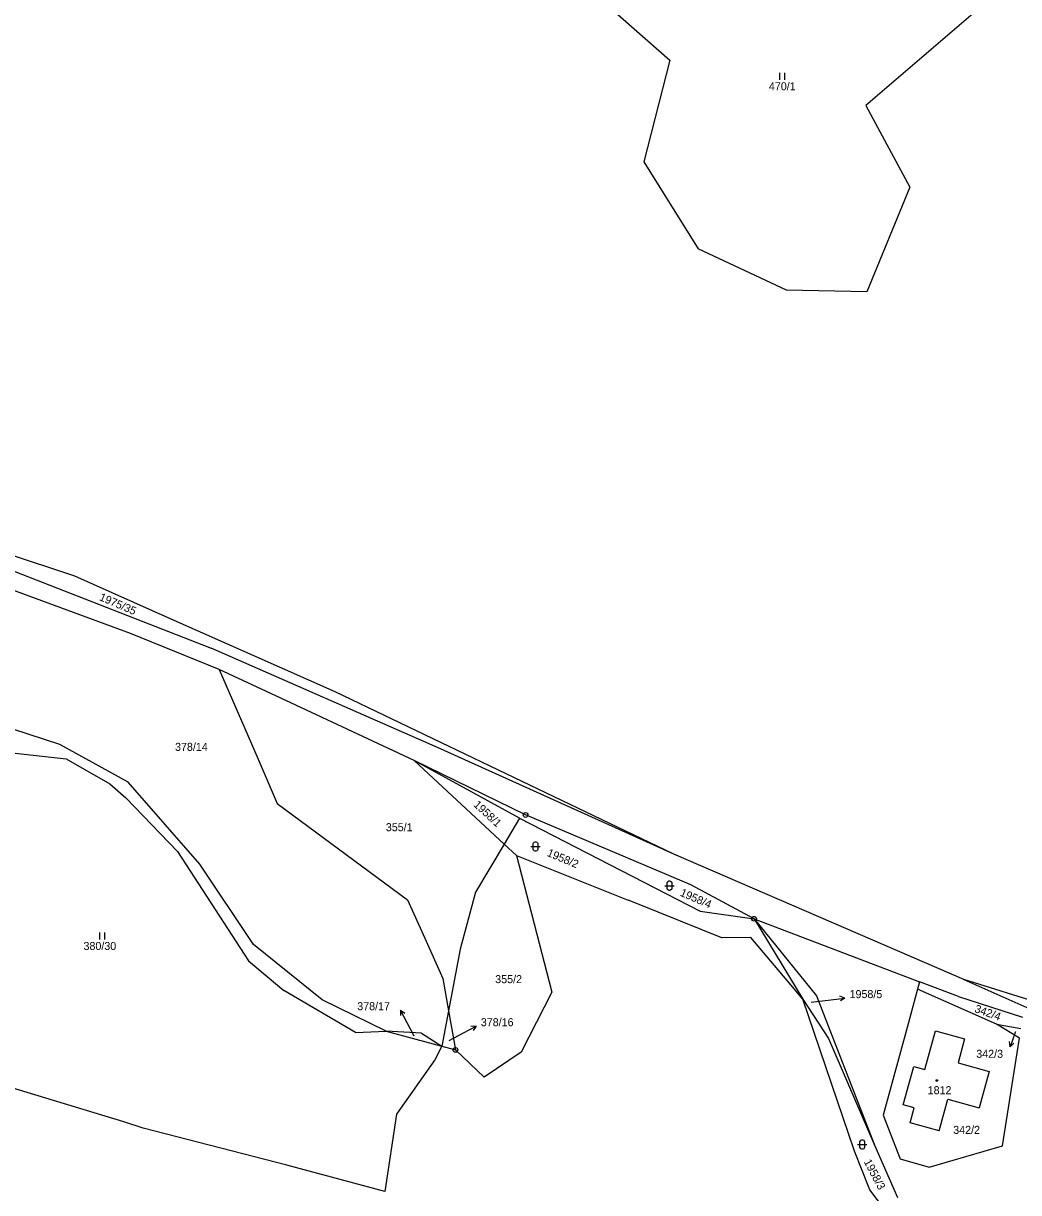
# Model space of a CAD drawing. Extents: x -795483 to -789093, y -1112258 to -1108741.
# Drawn here: x -790475.6 to -790264.1, y -1111720.5 to -1111472.2 of the extents above; entities that cross this region are included whole.
import ezdxf

# ---------------------------------------------------------------- set-up
doc = ezdxf.new("R2010")
doc.units = 0
for name, color, linetype in [('Komunikace', 7, 'Continuous'), ('Vrstva 1', 7, 'Continuous'), ('Vrstva 14', 7, 'Continuous'), ('Vrstva 15', 7, 'Continuous'), ('Vrstva 16', 7, 'Continuous'), ('Vrstva 23', 7, 'Continuous'), ('Vrstva 25', 7, 'Continuous'), ('Vrstva 28', 7, 'Continuous')]:
    doc.layers.add(name, color=color, linetype=linetype)

msp = doc.modelspace()

# ---------------------------------------------------------------- linework, layer by layer
at = {"layer": 'Komunikace'}
for p, q in [((-790308.22, -1111680.07), (-790304.02, -1111679.57)), ((-790392.54, -1111687.28), (-790394.06, -1111684.44)), ((-790385.12, -1111688.2), (-790382.05, -1111686.59)), ((-790264.83, -1111686.39), (-790264.94, -1111686.71))]:
    msp.add_line(p, q, dxfattribs=at)
at = {"layer": 'Vrstva 1'}
for p, q in [((-790357.91, -1111462.63), (-790338.21, -1111479.99)), ((-790264.51, -1111462.04), (-790296.59, -1111489.61)), ((-790338.21, -1111479.99), (-790343.75, -1111501.56)), ((-790296.59, -1111489.61), (-790287.22, -1111506.96)), ((-790343.75, -1111501.56), (-790332.18, -1111520.07)), ((-790287.22, -1111506.96), (-790296.37, -1111529.18)), ((-790313.41, -1111528.85), (-790332.18, -1111520.07)), ((-790296.37, -1111529.18), (-790313.41, -1111528.85)), ((-790464.71, -1111589.58), (-790479.38, -1111584.7)), ((-790452.83, -1111601.76), (-790490.39, -1111587.95)), ((-790477.44, -1111588.6), (-790435.68, -1111604.88)), ((-790444.17, -1111598.71), (-790464.71, -1111589.58)), ((-790409.35, -1111614.13), (-790444.17, -1111598.71)), ((-790433.99, -1111609.41), (-790452.83, -1111601.76)), ((-790387.64, -1111625.98), (-790435.68, -1111604.88)), ((-790420.89, -1111615.52), (-790433.99, -1111609.41)), ((-790433.99, -1111609.41), (-790425.73, -1111628.49)), ((-790372.99, -1111631.56), (-790409.35, -1111614.13)), ((-790392.56, -1111628.73), (-790420.89, -1111615.52)), ((-790467.89, -1111625.35), (-790493.59, -1111616.93)), ((-790453.37, -1111633.35), (-790467.89, -1111625.35)), ((-790337.37, -1111648.63), (-790387.64, -1111625.98)), ((-790477.99, -1111627.12), (-790466.53, -1111628.38)), ((-790466.53, -1111628.38), (-790457.27, -1111633.68)), ((-790425.73, -1111628.49), (-790421.68, -1111637.86)), ((-790392.56, -1111628.73), (-790373.44, -1111646.53)), ((-790370.15, -1111641.02), (-790392.56, -1111628.73)), ((-790368.9, -1111640.32), (-790392.56, -1111628.73)), ((-790337.37, -1111648.63), (-790372.99, -1111631.56)), ((-790457.27, -1111633.68), (-790453.87, -1111636.64)), ((-790438.1, -1111650.73), (-790453.37, -1111633.35)), ((-790453.87, -1111636.64), (-790442.89, -1111648.09)), ((-790421.68, -1111637.86), (-790394, -1111658.31)), ((-790370.15, -1111641.02), (-790373.44, -1111646.53)), ((-790370.15, -1111641.02), (-790331.78, -1111660.72)), ((-790333.77, -1111655.19), (-790368.9, -1111640.32)), ((-790373.44, -1111646.53), (-790379.54, -1111656.74)), ((-790373.44, -1111646.53), (-790370.85, -1111648.94)), ((-790442.89, -1111648.09), (-790427.74, -1111671.31)), ((-790370.85, -1111648.94), (-790363.31, -1111677.98)), ((-790370.85, -1111648.94), (-790347.07, -1111658.44)), ((-790275.74, -1111675.26), (-790337.37, -1111648.63)), ((-790426.7, -1111667.86), (-790438.1, -1111650.73)), ((-790320.34, -1111662.36), (-790333.77, -1111655.19)), ((-790394, -1111658.31), (-790390.33, -1111666.48)), ((-790379.54, -1111656.74), (-790382.8, -1111668.79)), ((-790345.12, -1111659.22), (-790347.07, -1111658.44)), ((-790327.19, -1111666.38), (-790345.12, -1111659.22)), ((-790331.78, -1111660.72), (-790320.34, -1111662.36)), ((-790320.34, -1111662.36), (-790285.15, -1111675.74)), ((-790320.34, -1111662.36), (-790309.96, -1111679.45)), ((-790320.34, -1111662.36), (-790307.03, -1111678.73)), ((-790321, -1111666.31), (-790327.19, -1111666.38)), ((-790312.52, -1111676.4), (-790321, -1111666.31)), ((-790412.08, -1111679.58), (-790426.7, -1111667.86)), ((-790390.33, -1111666.48), (-790386.47, -1111675.06)), ((-790382.8, -1111668.79), (-790385.26, -1111681.89)), ((-790427.74, -1111671.31), (-790420.27, -1111677.59)), ((-790386.47, -1111675.06), (-790385.26, -1111681.89)), ((-790285.15, -1111675.74), (-790285.58, -1111677.3)), ((-790276.91, -1111678.87), (-790285.15, -1111675.74)), ((-790275.74, -1111675.26), (-790257.84, -1111683.26)), ((-790253.21, -1111682.34), (-790275.74, -1111675.26)), ((-790405.05, -1111686.56), (-790420.27, -1111677.59)), ((-790363.31, -1111677.98), (-790369.83, -1111690.72)), ((-790309.96, -1111679.45), (-790312.52, -1111676.4)), ((-790307.03, -1111678.73), (-790294.7, -1111710.62)), ((-790285.58, -1111677.3), (-790287.59, -1111684.66)), ((-790268.81, -1111684.75), (-790285.58, -1111677.3)), ((-790398.49, -1111686.25), (-790412.08, -1111679.58)), ((-790298.98, -1111711.77), (-790309.96, -1111679.45)), ((-790309.96, -1111679.45), (-790304.54, -1111687.78)), ((-790276.91, -1111678.87), (-790263.26, -1111683.3)), ((-790385.26, -1111681.89), (-790386.68, -1111689.44)), ((-790385.26, -1111681.89), (-790383.79, -1111690.22)), ((-790405.05, -1111686.56), (-790398.49, -1111686.25)), ((-790391.04, -1111686.68), (-790398.49, -1111686.25)), ((-790398.49, -1111686.25), (-790386.68, -1111689.44)), ((-790287.59, -1111684.66), (-790292.92, -1111704.11)), ((-790284.07, -1111694.41), (-790281.81, -1111686.2)), ((-790281.81, -1111686.2), (-790275.59, -1111687.86)), ((-790263.96, -1111687.72), (-790268.81, -1111684.75)), ((-790268.81, -1111684.75), (-790263.64, -1111685.68)), ((-790391.04, -1111686.68), (-790386.68, -1111689.44)), ((-790304.54, -1111687.78), (-790294.7, -1111710.62)), ((-790275.59, -1111687.86), (-790276.99, -1111692.97)), ((-790264.45, -1111690.82), (-790263.96, -1111687.72)), ((-790386.68, -1111689.44), (-790388.18, -1111692.31)), ((-790386.68, -1111689.44), (-790383.79, -1111690.22)), ((-790383.79, -1111690.22), (-790377.67, -1111696.03)), ((-790369.83, -1111690.72), (-790377.67, -1111696.03)), ((-790267.57, -1111710.58), (-790264.45, -1111690.82)), ((-790388.18, -1111692.31), (-790396.29, -1111703.87)), ((-790276.99, -1111692.97), (-790270.39, -1111694.79)), ((-790454.23, -1111705.48), (-790488.56, -1111695.13)), ((-790288.63, -1111701.92), (-790286.38, -1111693.78)), ((-790286.38, -1111693.78), (-790284.07, -1111694.41)), ((-790270.39, -1111694.79), (-790272.52, -1111702.5)), ((-790280.97, -1111707.4), (-790279.12, -1111700.68)), ((-790279.12, -1111700.68), (-790272.52, -1111702.5)), ((-790286.31, -1111702.56), (-790288.63, -1111701.92)), ((-790287.18, -1111705.69), (-790286.31, -1111702.56)), ((-790450.12, -1111706.83), (-790454.23, -1111705.48)), ((-790396.29, -1111703.87), (-790398.77, -1111720.3)), ((-790292.92, -1111704.11), (-790289.3, -1111713.37)), ((-790280.97, -1111707.4), (-790287.18, -1111705.69)), ((-790419.63, -1111714.69), (-790450.12, -1111706.83)), ((-790294.7, -1111710.62), (-790289.82, -1111721.57)), ((-790283.09, -1111715.1), (-790267.57, -1111710.58)), ((-790295.75, -1111719.96), (-790298.98, -1111711.77)), ((-790289.3, -1111713.37), (-790283.09, -1111715.1)), ((-790398.77, -1111720.3), (-790419.63, -1111714.69)), ((-790280.96, -1111739.18), (-790295.75, -1111719.96))]:
    msp.add_line(p, q, dxfattribs=at)
at = {"layer": 'Vrstva 16'}
for p, q in [((-790301.04, -1111679.22), (-790302.09, -1111678.84)), ((-790304.02, -1111679.57), (-790301.04, -1111679.22)), ((-790301.04, -1111679.22), (-790301.97, -1111679.83)), ((-790394.06, -1111684.44), (-790395.47, -1111681.79)), ((-790395.47, -1111681.79), (-790395.44, -1111682.91)), ((-790395.47, -1111681.79), (-790394.56, -1111682.44)), ((-790382.05, -1111686.59), (-790379.4, -1111685.19)), ((-790379.4, -1111685.19), (-790380.51, -1111685.22)), ((-790379.4, -1111685.19), (-790380.05, -1111686.1)), ((-790265.94, -1111689.54), (-790266.08, -1111688.43)), ((-790264.94, -1111686.71), (-790265.94, -1111689.54)), ((-790265.94, -1111689.54), (-790265.13, -1111688.76))]:
    msp.add_line(p, q, dxfattribs=at)
at = {"layer": 'Vrstva 23'}
for p, q in [((-790314.87, -1111484.16), (-790314.87, -1111482.66)), ((-790313.87, -1111482.66), (-790313.87, -1111484.16)), ((-790367.28, -1111646.4), (-790367.18, -1111646.2)), ((-790367.28, -1111647.6), (-790367.28, -1111646.4)), ((-790367.18, -1111646.2), (-790367.08, -1111646.1)), ((-790367.08, -1111646.1), (-790366.88, -1111646)), ((-790366.88, -1111646), (-790366.68, -1111646)), ((-790366.68, -1111646), (-790366.48, -1111646.1)), ((-790366.48, -1111646.1), (-790366.38, -1111646.2)), ((-790366.38, -1111646.2), (-790366.28, -1111646.4)), ((-790366.28, -1111646.4), (-790366.28, -1111647.6)), ((-790367.78, -1111647), (-790365.78, -1111647)), ((-790367.18, -1111647.8), (-790367.28, -1111647.6)), ((-790367.08, -1111647.9), (-790367.18, -1111647.8)), ((-790366.88, -1111648), (-790367.08, -1111647.9)), ((-790366.68, -1111648), (-790366.88, -1111648)), ((-790366.48, -1111647.9), (-790366.68, -1111648)), ((-790366.38, -1111647.8), (-790366.48, -1111647.9)), ((-790366.28, -1111647.6), (-790366.38, -1111647.8)), ((-790339.31, -1111655.34), (-790337.31, -1111655.34)), ((-790338.81, -1111654.74), (-790338.71, -1111654.54)), ((-790338.81, -1111655.94), (-790338.81, -1111654.74)), ((-790338.71, -1111656.14), (-790338.81, -1111655.94)), ((-790338.71, -1111654.54), (-790338.61, -1111654.44)), ((-790338.61, -1111656.24), (-790338.71, -1111656.14)), ((-790338.61, -1111654.44), (-790338.41, -1111654.34)), ((-790338.41, -1111656.34), (-790338.61, -1111656.24)), ((-790338.41, -1111654.34), (-790338.21, -1111654.34)), ((-790338.21, -1111656.34), (-790338.41, -1111656.34)), ((-790338.21, -1111654.34), (-790338.01, -1111654.44)), ((-790338.01, -1111656.24), (-790338.21, -1111656.34)), ((-790338.01, -1111654.44), (-790337.91, -1111654.54)), ((-790337.91, -1111656.14), (-790338.01, -1111656.24)), ((-790337.91, -1111654.54), (-790337.81, -1111654.74)), ((-790337.81, -1111655.94), (-790337.91, -1111656.14)), ((-790337.81, -1111654.74), (-790337.81, -1111655.94)), ((-790459.37, -1111666.79), (-790459.37, -1111665.29)), ((-790458.37, -1111665.29), (-790458.37, -1111666.79)), ((-790298.34, -1111710.32), (-790296.34, -1111710.32)), ((-790297.84, -1111709.72), (-790297.74, -1111709.52)), ((-790297.84, -1111710.92), (-790297.84, -1111709.72)), ((-790297.74, -1111711.12), (-790297.84, -1111710.92)), ((-790297.74, -1111709.52), (-790297.64, -1111709.42)), ((-790297.64, -1111711.22), (-790297.74, -1111711.12)), ((-790297.64, -1111709.42), (-790297.44, -1111709.32)), ((-790297.44, -1111709.32), (-790297.24, -1111709.32)), ((-790297.24, -1111709.32), (-790297.04, -1111709.42)), ((-790297.04, -1111709.42), (-790296.94, -1111709.52)), ((-790296.94, -1111711.12), (-790297.04, -1111711.22)), ((-790296.94, -1111709.52), (-790296.84, -1111709.72)), ((-790296.84, -1111710.92), (-790296.94, -1111711.12)), ((-790296.84, -1111709.72), (-790296.84, -1111710.92)), ((-790297.44, -1111711.32), (-790297.64, -1111711.22)), ((-790297.24, -1111711.32), (-790297.44, -1111711.32)), ((-790297.04, -1111711.22), (-790297.24, -1111711.32))]:
    msp.add_line(p, q, dxfattribs=at)
at = {"layer": 'Vrstva 25'}
for p, q in [((-790281.66, -1111696.55), (-790281.36, -1111696.55)), ((-790281.66, -1111696.85), (-790281.66, -1111696.55)), ((-790281.36, -1111696.85), (-790281.66, -1111696.85)), ((-790281.36, -1111696.55), (-790281.36, -1111696.85))]:
    msp.add_line(p, q, dxfattribs=at)
at = {"layer": 'Vrstva 28'}
for centre, radius in [((-790368.9, -1111640.32), 0.5), ((-790368.9, -1111640.32), 0.01), ((-790320.34, -1111662.36), 0.5), ((-790320.34, -1111662.36), 0.01), ((-790383.79, -1111690.22), 0.5), ((-790383.79, -1111690.22), 0.01)]:
    msp.add_circle(centre, radius, dxfattribs=at)

# ---------------------------------------------------------------- texts
at = {"layer": 'Vrstva 14'}
for s, height, p in [('470/1', 1.7, (-790317.18, -1111486.36)), ('378/14', 1.7, (-790443.38, -1111626.69)), ('355/1', 1.7, (-790398.58, -1111643.76)), ('380/30', 1.7, (-790462.83, -1111668.99)), ('355/2', 1.7, (-790375.34, -1111676.04)), ('1958/5', 0.1, (-790308.22, -1111680.07)), ('342/3', 0.1, (-790264.83, -1111686.39)), ('378/17', 0.1, (-790392.54, -1111687.28)), ('378/16', 0.1, (-790385.12, -1111688.2)), ('342/2', 1.7, (-790278.01, -1111708.06))]:
    msp.add_text(s, height=height, dxfattribs=at).set_placement(p)
for s, rotation, p in [('1975/35', 336.5953, (-790459.62, -1111594.63)), ('1958/1', 317.1611, (-790380.08, -1111638.31)), ('1958/2', 337.1791, (-790364.48, -1111648.97)), ('1958/4', 336.4752, (-790336.21, -1111657.42)), ('342/4', 340.5324, (-790273.61, -1111682.15)), ('1958/3', 297.7144, (-790297.06, -1111713.97))]:
    msp.add_text(s, height=1.7, rotation=rotation, dxfattribs=at).set_placement(p)
at = {"layer": 'Vrstva 15'}
msp.add_text('1812', height=1.7, dxfattribs=at).set_placement((-790283.44, -1111699.63))
at = {"layer": 'Vrstva 16'}
for s, p in [('1958/5', (-790300.04, -1111679.22)), ('378/17', (-790404.66, -1111681.79)), ('378/16', (-790378.4, -1111685.19)), ('342/3', (-790273.11, -1111691.9))]:
    msp.add_text(s, height=1.7, dxfattribs=at).set_placement(p)

doc.saveas('drawing.dxf')
